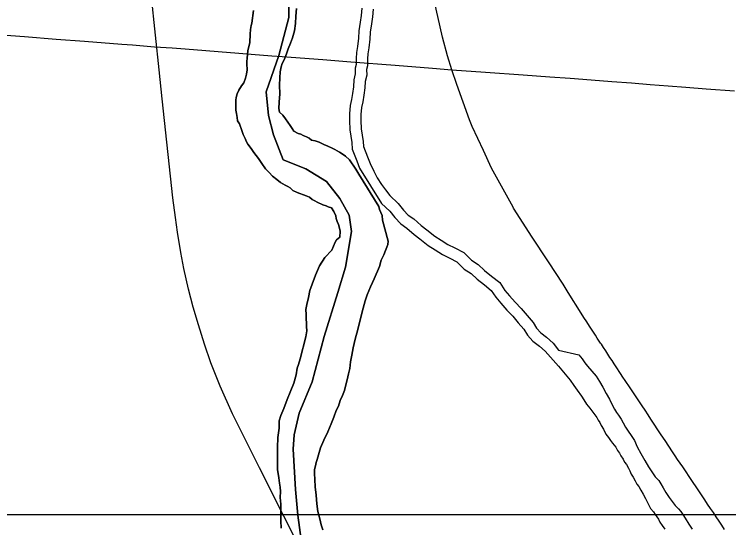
# Model space of a CAD drawing. Extents: x -59 to 82, y -3 to 49.
# Drawn here: x -10.877 to -10.284, y 29.913 to 30.339 of the extents above; entities that cross this region are included whole.
import ezdxf

# ---------------------------------------------------------------- set-up
doc = ezdxf.new("R2010")
doc.units = 0
for name, color, linetype in [('GM_X_Corporation', 7, 'Continuous'), ('GM_X_County_Road', 7, 'Continuous'), ('GM_X_Major_River', 7, 'Continuous'), ('GM_X_Minor_River', 7, 'Continuous'), ('GM_X_Rail_Line', 7, 'Continuous'), ('SH_Data', 7, 'Continuous')]:
    doc.layers.add(name, color=color, linetype=linetype)

msp = doc.modelspace()

# ---------------------------------------------------------------- linework, layer by layer
at = {"layer": 'GM_X_Corporation'}
for points in [[(-10.63901, 29.90249), (-10.64188, 29.92297), (-10.64364, 29.94422), (-10.64552, 29.97764), (-10.6449, 29.9898), (-10.64054, 30.0077), (-10.62984, 30.03364), (-10.62001, 30.07135), (-10.60866, 30.10794), (-10.60207, 30.1289), (-10.59708, 30.15858), (-10.59913, 30.17224), (-10.60686, 30.18583), (-10.61801, 30.20015), (-10.63519, 30.21061), (-10.65385, 30.21801), (-10.66208, 30.23881), (-10.66611, 30.25476), (-10.66804, 30.27439), (-10.65752, 30.30472), (-10.64911, 30.33627), (-10.64946, 30.36537)], [(-10.64946, 30.36537), (-10.64911, 30.33627), (-10.65752, 30.30472), (-10.66804, 30.27439), (-10.66611, 30.25476), (-10.66208, 30.23881), (-10.65385, 30.21801), (-10.63519, 30.21061), (-10.61801, 30.20015), (-10.60686, 30.18583), (-10.59913, 30.17224), (-10.59708, 30.15858), (-10.60207, 30.1289), (-10.60866, 30.10794), (-10.62001, 30.07135), (-10.62984, 30.03364), (-10.64054, 30.0077), (-10.6449, 29.9898), (-10.64552, 29.97764), (-10.64364, 29.94422), (-10.64188, 29.92297), (-10.63901, 29.90249)]]:
    msp.add_lwpolyline(points, dxfattribs=at)
at = {"layer": 'GM_X_County_Road'}
for points in [[(-10.46262, 30.17804), (-10.46316, 30.17888), (-10.48097, 30.21121), (-10.48774, 30.2259), (-10.49692, 30.24585), (-10.49916, 30.25134), (-10.50988, 30.28058), (-10.51392, 30.29293), (-10.51745, 30.30454), (-10.52173, 30.32006), (-10.52883, 30.35212), (-10.5292, 30.35406)], [(-10.89149, 30.32208), (-10.86867, 30.32042), (-10.84224, 30.3184), (-10.81872, 30.31661), (-10.78773, 30.3142), (-10.77895, 30.31353), (-10.76058, 30.312), (-10.74603, 30.31102), (-10.7354, 30.31022), (-10.66329, 30.30451), (-10.65488, 30.3039)], [(-10.65488, 30.3039), (-10.62089, 30.3013), (-10.59768, 30.29953), (-10.56085, 30.29671), (-10.52989, 30.29427), (-10.51392, 30.29293), (-10.48599, 30.29095), (-10.45465, 30.28865), (-10.43273, 30.28703), (-10.41562, 30.28576), (-10.39838, 30.28438), (-10.3811, 30.28312), (-10.36478, 30.28193), (-10.34931, 30.2807), (-10.33425, 30.27958), (-10.31971, 30.27849), (-10.30277, 30.27715), (-10.27936, 30.27535)], [(-10.43378, 30.13342), (-10.43431, 30.13423), (-10.44716, 30.15375), (-10.46262, 30.17804)], [(-10.39042, 30.06576), (-10.39162, 30.06758), (-10.39322, 30.07004), (-10.39481, 30.0725), (-10.39642, 30.07496), (-10.39802, 30.07742), (-10.39963, 30.07986), (-10.40196, 30.08352), (-10.40429, 30.08719), (-10.40664, 30.09085), (-10.41743, 30.10782), (-10.42163, 30.11478), (-10.43378, 30.13342)], [(-10.28755, 29.91108), (-10.28986, 29.91456), (-10.29217, 29.91805), (-10.29449, 29.92154), (-10.29689, 29.92508), (-10.29927, 29.92862), (-10.30164, 29.93217), (-10.30399, 29.93574), (-10.30735, 29.94077), (-10.31072, 29.94578), (-10.31409, 29.95079), (-10.32231, 29.96304), (-10.32444, 29.96612), (-10.32654, 29.96921), (-10.32861, 29.97231), (-10.33066, 29.97545), (-10.33383, 29.9802), (-10.33697, 29.98495), (-10.34008, 29.98974), (-10.34866, 30.00259), (-10.35111, 30.00632), (-10.35357, 30.01004), (-10.35602, 30.01378), (-10.35934, 30.01869), (-10.36262, 30.02361), (-10.36586, 30.02858), (-10.3701, 30.0348), (-10.372, 30.03765), (-10.37388, 30.04051), (-10.37744, 30.04606), (-10.37917, 30.04872), (-10.38091, 30.05137), (-10.38266, 30.05401), (-10.38442, 30.05662), (-10.38621, 30.05936), (-10.38801, 30.06211), (-10.38982, 30.06485), (-10.39042, 30.06576)]]:
    msp.add_lwpolyline(points, dxfattribs=at)
at = {"layer": 'GM_X_Major_River'}
for points in [[(-10.67866, 30.3422), (-10.68003, 30.33155), (-10.68038, 30.32964), (-10.68109, 30.32621), (-10.68142, 30.32241), (-10.68171, 30.31557), (-10.68313, 30.30871), (-10.68381, 30.30262)], [(-10.68381, 30.30262), (-10.68313, 30.30871), (-10.68171, 30.31557), (-10.68142, 30.32241), (-10.68109, 30.32621), (-10.68038, 30.32964), (-10.68003, 30.33155), (-10.67866, 30.3422)], [(-10.59866, 30.04485), (-10.59797, 30.05017), (-10.59691, 30.05589), (-10.59585, 30.06198), (-10.59405, 30.06922), (-10.59188, 30.07723), (-10.58937, 30.08752), (-10.58757, 30.09476), (-10.58575, 30.10087), (-10.5843, 30.10582), (-10.58283, 30.10926), (-10.58136, 30.1127), (-10.57989, 30.11614), (-10.57841, 30.1192), (-10.57399, 30.12951), (-10.57255, 30.13485), (-10.57033, 30.13906), (-10.56886, 30.14287), (-10.56776, 30.14555), (-10.56703, 30.14784), (-10.56669, 30.1505), (-10.57136, 30.168), (-10.57177, 30.17195), (-10.57385, 30.17673), (-10.57447, 30.17943), (-10.59108, 30.20626), (-10.59358, 30.21041), (-10.59875, 30.21814), (-10.6022, 30.22114), (-10.60489, 30.22301), (-10.60719, 30.2245), (-10.6091, 30.22561), (-10.61101, 30.22673), (-10.6133, 30.22785), (-10.61674, 30.22932), (-10.62018, 30.2308), (-10.624, 30.23266), (-10.62744, 30.23376), (-10.63048, 30.23448), (-10.6324, 30.23597), (-10.63469, 30.23709), (-10.63737, 30.2382), (-10.63928, 30.23931), (-10.64157, 30.24004), (-10.64501, 30.2419), (-10.64656, 30.24417), (-10.64811, 30.24643), (-10.65005, 30.24944), (-10.65198, 30.25208), (-10.6543, 30.25509), (-10.657, 30.25772), (-10.65742, 30.26075), (-10.65711, 30.26608), (-10.65683, 30.27292), (-10.65693, 30.28014), (-10.65663, 30.28623), (-10.65632, 30.29117), (-10.65561, 30.29536), (-10.65489, 30.29803), (-10.65378, 30.29994), (-10.65268, 30.30262), (-10.6512, 30.30605), (-10.64974, 30.31025), (-10.64791, 30.31483), (-10.64607, 30.31942), (-10.64463, 30.32513), (-10.64358, 30.33123), (-10.64328, 30.33731), (-10.64299, 30.34377)], [(-10.64299, 30.34377), (-10.64328, 30.33731), (-10.64358, 30.33123), (-10.64463, 30.32513), (-10.64607, 30.31942), (-10.64791, 30.31483), (-10.64974, 30.31025), (-10.6512, 30.30605), (-10.65268, 30.30262), (-10.65378, 30.29994), (-10.65489, 30.29803), (-10.65561, 30.29536), (-10.65632, 30.29117), (-10.65663, 30.28623), (-10.65693, 30.28014), (-10.65683, 30.27292), (-10.65711, 30.26608), (-10.65742, 30.26075), (-10.657, 30.25772), (-10.6543, 30.25509), (-10.65198, 30.25208), (-10.65005, 30.24944), (-10.64811, 30.24643), (-10.64656, 30.24417), (-10.64501, 30.2419), (-10.64157, 30.24004), (-10.63928, 30.23931), (-10.63737, 30.2382), (-10.63469, 30.23709), (-10.6324, 30.23597), (-10.63048, 30.23448), (-10.62744, 30.23376), (-10.624, 30.23266), (-10.62018, 30.2308), (-10.61674, 30.22932), (-10.6133, 30.22785), (-10.61101, 30.22673), (-10.6091, 30.22561), (-10.60719, 30.2245), (-10.60489, 30.22301), (-10.6022, 30.22114), (-10.59875, 30.21814), (-10.59358, 30.21041), (-10.59108, 30.20626), (-10.57447, 30.17943), (-10.57385, 30.17673), (-10.57177, 30.17195), (-10.57136, 30.168), (-10.56669, 30.1505), (-10.56703, 30.14784), (-10.56776, 30.14555), (-10.56886, 30.14287), (-10.57033, 30.13906), (-10.57255, 30.13485), (-10.57399, 30.12951), (-10.57841, 30.1192), (-10.57989, 30.11614), (-10.58136, 30.1127), (-10.58283, 30.10926), (-10.5843, 30.10582), (-10.58575, 30.10087), (-10.58757, 30.09476), (-10.58937, 30.08752), (-10.59188, 30.07723), (-10.59405, 30.06922), (-10.59585, 30.06198), (-10.59691, 30.05589), (-10.59797, 30.05017), (-10.59866, 30.04485)], [(-10.68381, 30.30262), (-10.68415, 30.29958), (-10.68412, 30.29767), (-10.68368, 30.29274), (-10.68439, 30.28931), (-10.6851, 30.28588), (-10.68657, 30.28207), (-10.68843, 30.27938), (-10.69066, 30.27593), (-10.69213, 30.27288), (-10.69285, 30.26983), (-10.6932, 30.26754), (-10.69317, 30.26526), (-10.69312, 30.26185), (-10.69309, 30.25918), (-10.69267, 30.25653), (-10.69224, 30.25311), (-10.69183, 30.25046), (-10.69027, 30.24782), (-10.6883, 30.24252), (-10.68712, 30.23911), (-10.68555, 30.23571), (-10.68438, 30.23307), (-10.68321, 30.23118), (-10.6805, 30.22741), (-10.67818, 30.22402), (-10.67431, 30.21913), (-10.6716, 30.21498), (-10.6685, 30.21046), (-10.66542, 30.20745), (-10.66272, 30.20445), (-10.65927, 30.20183), (-10.6562, 30.1992), (-10.65237, 30.19697), (-10.65008, 30.19586), (-10.64816, 30.19474), (-10.64585, 30.19249), (-10.64242, 30.19101), (-10.63478, 30.18806), (-10.63211, 30.18695), (-10.62981, 30.18508), (-10.62751, 30.18397), (-10.6256, 30.18285), (-10.62101, 30.18063), (-10.61834, 30.1799), (-10.61644, 30.17916), (-10.61376, 30.17806), (-10.61182, 30.17504), (-10.61026, 30.17163), (-10.60985, 30.16936), (-10.60905, 30.16671), (-10.60788, 30.16445), (-10.60708, 30.16141), (-10.60667, 30.15876), (-10.60698, 30.15381), (-10.6096, 30.1515), (-10.61072, 30.14959), (-10.61367, 30.1431), (-10.61928, 30.13695), (-10.62374, 30.13005), (-10.62705, 30.12241), (-10.62999, 30.11477), (-10.63181, 30.10943), (-10.63287, 30.10372), (-10.63431, 30.098), (-10.63501, 30.09381), (-10.63496, 30.08963), (-10.63489, 30.08507), (-10.63449, 30.08318), (-10.63444, 30.07976), (-10.63439, 30.07596), (-10.63508, 30.07101), (-10.63977, 30.05271), (-10.64122, 30.04813), (-10.64232, 30.04508), (-10.643, 30.03937), (-10.64519, 30.0325), (-10.64812, 30.02525), (-10.6507, 30.01914), (-10.65325, 30.01151), (-10.65583, 30.00577), (-10.65729, 30.0012), (-10.6572, 29.99512), (-10.65824, 29.9875), (-10.65851, 29.97914), (-10.65876, 29.96964), (-10.65863, 29.9609), (-10.6574, 29.95407), (-10.65696, 29.94952), (-10.65654, 29.9461), (-10.65611, 29.94269), (-10.65642, 29.93774), (-10.65596, 29.93205), (-10.65588, 29.92635), (-10.65578, 29.91837), (-10.65569, 29.91229)], [(-10.65569, 29.91229), (-10.65578, 29.91837), (-10.65588, 29.92635), (-10.65596, 29.93205), (-10.65642, 29.93774), (-10.65611, 29.94269), (-10.65654, 29.9461), (-10.65696, 29.94952), (-10.6574, 29.95407), (-10.65863, 29.9609), (-10.65876, 29.96964), (-10.65851, 29.97914), (-10.65824, 29.9875), (-10.6572, 29.99512), (-10.65729, 30.0012), (-10.65583, 30.00577), (-10.65325, 30.01151), (-10.6507, 30.01914), (-10.64812, 30.02525), (-10.64519, 30.0325), (-10.643, 30.03937), (-10.64232, 30.04508), (-10.64122, 30.04813), (-10.63977, 30.05271), (-10.63508, 30.07101), (-10.63439, 30.07596), (-10.63444, 30.07976), (-10.63449, 30.08318), (-10.63489, 30.08507), (-10.63496, 30.08963), (-10.63501, 30.09381), (-10.63431, 30.098), (-10.63287, 30.10372), (-10.63181, 30.10943), (-10.62999, 30.11477), (-10.62705, 30.12241), (-10.62374, 30.13005), (-10.61928, 30.13695), (-10.61367, 30.1431), (-10.61072, 30.14959), (-10.6096, 30.1515), (-10.60698, 30.15381), (-10.60667, 30.15876), (-10.60708, 30.16141), (-10.60788, 30.16445), (-10.60905, 30.16671), (-10.60985, 30.16936), (-10.61026, 30.17163), (-10.61182, 30.17504), (-10.61376, 30.17806), (-10.61644, 30.17916), (-10.61834, 30.1799), (-10.62101, 30.18063), (-10.6256, 30.18285), (-10.62751, 30.18397), (-10.62981, 30.18508), (-10.63211, 30.18695), (-10.63478, 30.18806), (-10.64242, 30.19101), (-10.64585, 30.19249), (-10.64816, 30.19474), (-10.65008, 30.19586), (-10.65237, 30.19697), (-10.6562, 30.1992), (-10.65927, 30.20183), (-10.66272, 30.20445), (-10.66542, 30.20745), (-10.6685, 30.21046), (-10.6716, 30.21498), (-10.67431, 30.21913), (-10.67818, 30.22402), (-10.6805, 30.22741), (-10.68321, 30.23118), (-10.68438, 30.23307), (-10.68555, 30.23571), (-10.68712, 30.23911), (-10.6883, 30.24252), (-10.69027, 30.24782), (-10.69183, 30.25046), (-10.69224, 30.25311), (-10.69267, 30.25653), (-10.69309, 30.25918), (-10.69312, 30.26185), (-10.69317, 30.26526), (-10.6932, 30.26754), (-10.69285, 30.26983), (-10.69213, 30.27288), (-10.69066, 30.27593), (-10.68843, 30.27938), (-10.68657, 30.28207), (-10.6851, 30.28588), (-10.68439, 30.28931), (-10.68368, 30.29274), (-10.68412, 30.29767), (-10.68415, 30.29958), (-10.68381, 30.30262)], [(-10.62112, 29.91081), (-10.62232, 29.91497), (-10.62352, 29.9199), (-10.62513, 29.92596), (-10.62597, 29.93241), (-10.62645, 29.93962), (-10.6273, 29.94645), (-10.62777, 29.95253), (-10.62784, 29.95747), (-10.62788, 29.96089), (-10.62716, 29.96394), (-10.62644, 29.96661), (-10.62572, 29.96927), (-10.62463, 29.97309), (-10.62281, 29.97881), (-10.62024, 29.9853), (-10.61692, 29.99218), (-10.61397, 29.99868), (-10.61177, 30.00441), (-10.60994, 30.00975), (-10.6081, 30.01357), (-10.60664, 30.01815), (-10.6048, 30.02235), (-10.60296, 30.02655), (-10.60188, 30.03113), (-10.6008, 30.03532), (-10.59973, 30.04027), (-10.59866, 30.04485)], [(-10.59866, 30.04485), (-10.59973, 30.04027), (-10.6008, 30.03532), (-10.60188, 30.03113), (-10.60296, 30.02655), (-10.6048, 30.02235), (-10.60664, 30.01815), (-10.6081, 30.01357), (-10.60994, 30.00975), (-10.61177, 30.00441), (-10.61397, 29.99868), (-10.61692, 29.99218), (-10.62024, 29.9853), (-10.62281, 29.97881), (-10.62463, 29.97309), (-10.62572, 29.96927), (-10.62644, 29.96661), (-10.62716, 29.96394), (-10.62788, 29.96089), (-10.62784, 29.95747), (-10.62777, 29.95253), (-10.6273, 29.94645), (-10.62645, 29.93962), (-10.62597, 29.93241), (-10.62513, 29.92596), (-10.62352, 29.9199), (-10.62232, 29.91497), (-10.62112, 29.91081)]]:
    msp.add_lwpolyline(points, dxfattribs=at)
at = {"layer": 'GM_X_Minor_River'}
for points in [[(-10.58854, 30.34407), (-10.58928, 30.33799), (-10.59003, 30.3323), (-10.59115, 30.32507), (-10.59151, 30.31899), (-10.59225, 30.31215), (-10.593, 30.30721), (-10.59337, 30.30227), (-10.59336, 30.29734), (-10.59411, 30.2943)], [(-10.57912, 30.34304), (-10.57988, 30.33681), (-10.58065, 30.33095), (-10.58171, 30.32406), (-10.58207, 30.3182), (-10.58286, 30.31093), (-10.58358, 30.30615), (-10.58389, 30.30193), (-10.58388, 30.29619), (-10.58463, 30.29315)], [(-10.59411, 30.2943), (-10.5941, 30.28936), (-10.59522, 30.28442), (-10.59559, 30.27872), (-10.59634, 30.27302), (-10.59708, 30.26807), (-10.59821, 30.26313), (-10.59895, 30.25629), (-10.59894, 30.2506), (-10.59854, 30.243), (-10.597, 30.23236), (-10.59661, 30.22705), (-10.5928, 30.21718), (-10.59052, 30.21111), (-10.57227, 30.1819), (-10.56543, 30.17546), (-10.56125, 30.17015), (-10.55632, 30.16484), (-10.55139, 30.16144), (-10.54531, 30.15613), (-10.54038, 30.15235), (-10.53355, 30.14704), (-10.52786, 30.14326), (-10.52179, 30.13947), (-10.51572, 30.13645), (-10.50965, 30.13343), (-10.50358, 30.12736), (-10.49789, 30.12358), (-10.49295, 30.11903), (-10.48688, 30.11411), (-10.48119, 30.10956), (-10.47738, 30.10387), (-10.47321, 30.09895), (-10.46827, 30.09326), (-10.46333, 30.08833), (-10.45877, 30.08265), (-10.45422, 30.07734), (-10.45117, 30.07241), (-10.44662, 30.06748), (-10.4413, 30.06331), (-10.43637, 30.05915), (-10.4254, 30.04664)], [(-10.58463, 30.29315), (-10.58462, 30.2883), (-10.58582, 30.28305), (-10.58616, 30.2778), (-10.58695, 30.27169), (-10.58777, 30.26631), (-10.58885, 30.26156), (-10.58947, 30.25579), (-10.58946, 30.25085), (-10.5891, 30.24392), (-10.58758, 30.23339), (-10.58727, 30.22915), (-10.58395, 30.22056), (-10.58182, 30.21491), (-10.57868, 30.20864), (-10.57579, 30.20323), (-10.57238, 30.19745), (-10.56897, 30.19303), (-10.56526, 30.18831), (-10.55842, 30.18187), (-10.55405, 30.17632), (-10.55008, 30.17205), (-10.54556, 30.16893), (-10.53931, 30.16347), (-10.53459, 30.15985), (-10.52801, 30.15474), (-10.52273, 30.15123), (-10.51716, 30.14775), (-10.51149, 30.14493), (-10.50405, 30.14122), (-10.49755, 30.13473), (-10.49202, 30.13106), (-10.48675, 30.1262), (-10.48094, 30.12149), (-10.47412, 30.11605), (-10.46981, 30.10959), (-10.46602, 30.10512), (-10.46134, 30.09973), (-10.45627, 30.09467), (-10.45148, 30.0887), (-10.44654, 30.08295), (-10.44359, 30.07816), (-10.44018, 30.07447), (-10.43532, 30.07067), (-10.42972, 30.06593), (-10.42553, 30.06012)], [(-10.42553, 30.06012), (-10.40847, 30.05611), (-10.40575, 30.05273), (-10.40341, 30.04934), (-10.40147, 30.0467), (-10.39411, 30.03844), (-10.39137, 30.03392), (-10.38864, 30.02939), (-10.38589, 30.0241), (-10.38315, 30.0192), (-10.38079, 30.01466), (-10.37883, 30.01089), (-10.37727, 30.00825), (-10.37571, 30.00599), (-10.37337, 30.0026), (-10.3718, 29.99957), (-10.36984, 29.99618), (-10.36751, 29.99279), (-10.36516, 29.98902), (-10.36243, 29.98488), (-10.36006, 29.97958), (-10.35694, 29.9743), (-10.3538, 29.96826), (-10.35067, 29.96298), (-10.34794, 29.95883), (-10.34521, 29.95469), (-10.34211, 29.95169), (-10.34055, 29.94905), (-10.33859, 29.94565), (-10.33625, 29.94188), (-10.33352, 29.93774), (-10.33118, 29.93435), (-10.32847, 29.93096), (-10.32576, 29.92834), (-10.32382, 29.92608), (-10.32226, 29.92344), (-10.32031, 29.92043), (-10.31719, 29.91553), (-10.31446, 29.91138)], [(-10.4254, 30.04664), (-10.41573, 30.03508), (-10.41262, 30.03056), (-10.4099, 30.02679), (-10.40639, 30.0219), (-10.40444, 30.01888), (-10.4021, 30.01511), (-10.39938, 30.01173), (-10.39355, 30.0042), (-10.39237, 30.00194), (-10.3912, 30.00005), (-10.39002, 29.99741), (-10.38807, 29.99439), (-10.3861, 29.99023), (-10.38377, 29.9876), (-10.38221, 29.98496), (-10.38065, 29.9827), (-10.37794, 29.97932), (-10.37637, 29.97668), (-10.37481, 29.97442), (-10.37363, 29.97215), (-10.37169, 29.96952), (-10.37051, 29.96687), (-10.36895, 29.96499), (-10.36738, 29.96197), (-10.36621, 29.9597), (-10.36502, 29.95706), (-10.36346, 29.95442), (-10.36189, 29.9514), (-10.36032, 29.94876), (-10.35877, 29.94688), (-10.3572, 29.94386), (-10.35524, 29.94046), (-10.35328, 29.93668), (-10.35132, 29.93291), (-10.34896, 29.92838), (-10.34664, 29.92575), (-10.34508, 29.92349), (-10.34391, 29.9216), (-10.34236, 29.91972), (-10.34117, 29.91708), (-10.33923, 29.91444), (-10.33728, 29.91142)]]:
    msp.add_lwpolyline(points, dxfattribs=at)
at = {"layer": 'GM_X_Rail_Line'}
msp.add_lwpolyline([(-10.62871, 29.87349), (-10.65346, 29.92219), (-10.67358, 29.96218), (-10.69589, 30.00713), (-10.70624, 30.03018), (-10.71389, 30.04948), (-10.71927, 30.06495), (-10.72432, 30.08091), (-10.72855, 30.09574), (-10.73246, 30.11072), (-10.73629, 30.12782), (-10.73897, 30.14102), (-10.74174, 30.15804), (-10.74337, 30.17009), (-10.74557, 30.18662), (-10.75437, 30.26879), (-10.75689, 30.29274), (-10.75982, 30.32165), (-10.76341, 30.35626)], dxfattribs=at)
at = {"layer": 'SH_Data'}
msp.add_lwpolyline([(-13.61453, 29.9234), (-10.21453, 29.9234), (-10.21453, 33.3234), (-13.61453, 33.3234)], close=True, dxfattribs=at)

doc.saveas('drawing.dxf')
